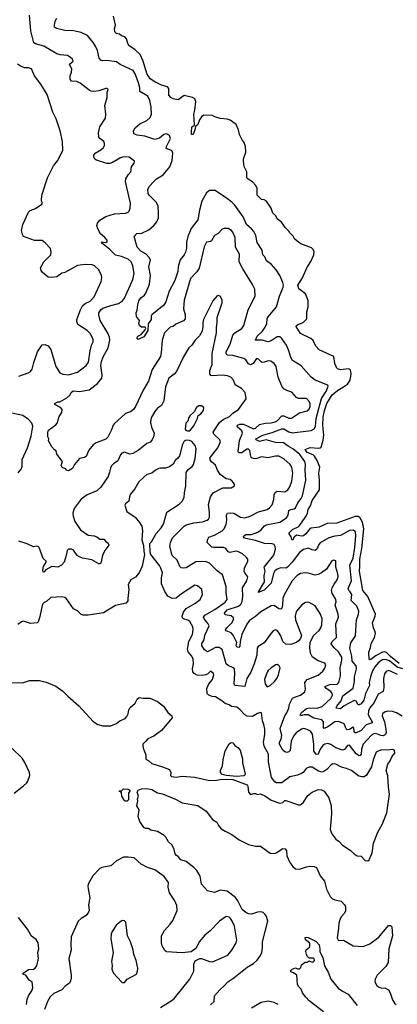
# Model space of a CAD drawing. Extents: x 2086813 to 2278017, y 548126 to 753336.
# Tile 457 of 461: x 2222785 to 2226645, y 726127 to 736190. Entities that reach past the tile are written whole.
import ezdxf

# ---------------------------------------------------------------- set-up
doc = ezdxf.new("R2010")
doc.units = 0

msp = doc.modelspace()

# ---------------------------------------------------------------- linework, layer by layer
at = {"layer": '0CON10XD'}
for points in [[(2223835, 733317), (2223855, 733345), (2223942, 733535), (2223954, 733595), (2223942, 733675), (2223923, 733715), (2223895, 733742), (2223825, 733771), (2223765, 733784), (2223703, 733845), (2223626, 733905), (2223622, 733918), (2223666, 733914), (2223678, 733922), (2223678, 733935), (2223655, 733964), (2223611, 734001), (2223583, 734053), (2223574, 734085), (2223580, 734110), (2223605, 734142), (2223665, 734178), (2223755, 734204), (2223865, 734213), (2223895, 734222), (2223905, 734234), (2223914, 734265), (2223917, 734315), (2223879, 734475), (2223867, 734535), (2223871, 734565), (2223894, 734605), (2223920, 734635), (2223928, 734685), (2223956, 734725), (2223959, 734745), (2223905, 734786), (2223845, 734788), (2223815, 734779), (2223735, 734729), (2223705, 734720), (2223675, 734719), (2223569, 734755), (2223554, 734765), (2223544, 734785), (2223544, 734805), (2223556, 734825), (2223615, 734859), (2223642, 734885), (2223651, 734905), (2223652, 734925), (2223644, 734945), (2223604, 734974), (2223595, 734990), (2223590, 735035), (2223604, 735096), (2223661, 735185), (2223664, 735224), (2223656, 735314), (2223679, 735395), (2223680, 735445), (2223688, 735475), (2223680, 735485), (2223665, 735488), (2223595, 735463), (2223544, 735456), (2223515, 735460), (2223495, 735468), (2223402, 735542), (2223368, 735558), (2223315, 735563), (2223302, 735582), (2223300, 735615), (2223315, 735655), (2223317, 735685), (2223294, 735735), (2223330, 735765), (2223326, 735785), (2223306, 735805), (2223275, 735824), (2223200, 735830), (2223165, 735841), (2223031, 735921), (2222945, 735944), (2222931, 735955), (2222900, 736075), (2222884, 736235)], [(2226665, 729611), (2226575, 729681), (2226535, 729722), (2226515, 729729), (2226494, 729726), (2226428, 729692), (2226375, 729651), (2226365, 729648), (2226356, 729655), (2226355, 729725), (2226372, 729775), (2226378, 729815), (2226412, 729875), (2226422, 729915), (2226419, 729935), (2226400, 729975), (2226391, 730025), (2226420, 730095), (2226422, 730115), (2226345, 730295), (2226292, 730355), (2226257, 730555), (2226263, 730605), (2226260, 730675), (2226282, 730785), (2226304, 730985), (2226290, 731055), (2226263, 731103), (2226245, 731112), (2226215, 731112), (2226025, 731045), (2225929, 731041), (2225846, 731004), (2225765, 730993), (2225747, 730983), (2225709, 730935), (2225685, 730915), (2225665, 730911), (2225615, 730922), (2225589, 730901), (2225575, 730872), (2225568, 730878), (2225561, 730905), (2225538, 730935), (2225539, 730945), (2225575, 730981), (2225639, 731011), (2225713, 731115), (2225727, 731145), (2225733, 731185), (2225759, 731221), (2225775, 731275), (2225849, 731385), (2225851, 731485), (2225843, 731555), (2225853, 731615), (2225826, 731685), (2225799, 731729), (2225783, 731743), (2225725, 731765), (2225703, 731797), (2225755, 731819), (2225839, 731811), (2225855, 731813), (2225865, 731821), (2225887, 731893), (2225894, 731945), (2225883, 732045), (2225887, 732127), (2225900, 732195), (2225925, 732266), (2225978, 732355), (2226035, 732401), (2226095, 732436), (2226136, 732465), (2226164, 732505), (2226172, 732572), (2226165, 732612), (2226145, 732621), (2226065, 732611), (2226035, 732620), (2226025, 732630), (2226006, 732675), (2225996, 732746), (2225845, 732817), (2225813, 732853), (2225785, 732910), (2225762, 732932), (2225655, 732984), (2225611, 733055), (2225614, 733065), (2225627, 733075), (2225684, 733096), (2225719, 733131), (2225719, 733205), (2225732, 733255), (2225735, 733320), (2225705, 733388), (2225638, 733438), (2225628, 733475), (2225677, 733553), (2225720, 733655), (2225762, 733718), (2225793, 733785), (2225796, 733816), (2225785, 733840), (2225767, 733857), (2225658, 733898), (2225620, 733925), (2225595, 733950), (2225579, 733979), (2225542, 734015), (2225540, 734025), (2225498, 734065), (2225465, 734118), (2225418, 734155), (2225402, 734185), (2225374, 734214), (2225354, 734264), (2225308, 734335), (2225285, 734348), (2225255, 734353), (2225212, 734395), (2225212, 734465), (2225197, 734495), (2225165, 734533), (2225119, 734559), (2225108, 734575), (2225106, 734636), (2225081, 734691), (2225072, 734745), (2225073, 734767), (2225098, 734835), (2225092, 734895), (2225080, 734935), (2225063, 734955), (2225033, 735015), (2225023, 735065), (2224998, 735118), (2224935, 735163), (2224905, 735174), (2224835, 735181), (2224778, 735198), (2224755, 735211), (2224666, 735214), (2224642, 735198), (2224622, 735165), (2224605, 735118), (2224581, 735099), (2224580, 735075), (2224558, 735015), (2224541, 735015), (2224541, 735045), (2224543, 735087), (2224555, 735100), (2224570, 735105), (2224573, 735115), (2224565, 735225), (2224575, 735265), (2224584, 735355), (2224575, 735382), (2224550, 735395), (2224465, 735414), (2224405, 735372), (2224355, 735381), (2224329, 735395), (2224310, 735420), (2224308, 735485), (2224295, 735504), (2224235, 735522), (2224165, 735554), (2224117, 735585), (2224085, 735639), (2224048, 735765), (2224015, 735835), (2223961, 735885), (2223903, 735923), (2223889, 735945), (2223876, 735995), (2223858, 736015), (2223825, 736026), (2223805, 736042), (2223775, 736049), (2223759, 736065), (2223753, 736095), (2223764, 736135), (2223743, 736227)], [(2224159, 734091), (2224186, 734125), (2224203, 734165), (2224205, 734215), (2224199, 734285), (2224182, 734322), (2224109, 734395), (2224099, 734415), (2224096, 734455), (2224110, 734485), (2224155, 734536), (2224185, 734565), (2224251, 734605), (2224319, 734685), (2224345, 734750), (2224351, 734825), (2224345, 734845), (2224335, 734852), (2224283, 734873), (2224287, 734895), (2224326, 734976), (2224316, 735006), (2224285, 735023), (2224260, 735015), (2224215, 734978), (2224165, 734967), (2224065, 734998), (2223985, 735008), (2223953, 735025), (2223948, 735055), (2223964, 735085), (2224012, 735125), (2224085, 735160), (2224120, 735190), (2224133, 735225), (2224130, 735295), (2224115, 735365), (2224095, 735407), (2224014, 735455), (2224012, 735495), (2224000, 735545), (2223965, 735635), (2223945, 735669), (2223813, 735733), (2223775, 735759), (2223675, 735774), (2223635, 735770), (2223615, 735775), (2223598, 735795), (2223581, 735875), (2223559, 735919), (2223537, 735957), (2223478, 736028), (2223415, 736060), (2223335, 736076), (2223245, 736080), (2223160, 736100), (2223142, 736115), (2223140, 736135), (2223149, 736175), (2223165, 736204)], [(2223247, 733605), (2223215, 733599), (2223165, 733562), (2223115, 733554), (2223075, 733558), (2223019, 733605), (2223004, 733625), (2222997, 733655), (2223032, 733715), (2223102, 733785), (2223107, 733815), (2223100, 733850), (2223045, 733911), (2223015, 733933), (2222935, 733933), (2222825, 733974), (2222813, 733993), (2222804, 734035), (2222817, 734095), (2222875, 734222), (2222891, 734239), (2222945, 734259), (2223012, 734305), (2223018, 734315), (2223008, 734335), (2223008, 734355), (2223014, 734405), (2223068, 734572), (2223129, 734695), (2223171, 734749), (2223226, 734854), (2223221, 734945), (2223199, 735055), (2223157, 735175), (2223124, 735245), (2223067, 735425), (2223001, 735531), (2222937, 735617), (2222905, 735687), (2222875, 735698), (2222835, 735697), (2222793, 735715), (2222764, 735735)], [(2226700, 729555), (2226642, 729572), (2226565, 729636), (2226525, 729652), (2226495, 729648), (2226456, 729624), (2226415, 729575), (2226391, 729535), (2226369, 729475), (2226358, 729415), (2226361, 729385), (2226318, 729305), (2226304, 729235), (2226275, 729198), (2226255, 729186), (2226245, 729189), (2226223, 729225), (2226205, 729232), (2226103, 729177), (2226065, 729145), (2226020, 729155), (2226028, 729175), (2226072, 729228), (2226089, 729281), (2226193, 729357), (2226207, 729425), (2226206, 729474), (2226227, 729555), (2226224, 729585), (2226183, 729635), (2226179, 729685), (2226161, 729765), (2226170, 729820), (2226217, 729893), (2226228, 730055), (2226248, 730115), (2226251, 730145), (2226230, 730195), (2226173, 730255), (2226181, 730315), (2226162, 730342), (2226148, 730355), (2226141, 730375), (2226176, 730455), (2226158, 730615), (2226194, 730685), (2226212, 730795), (2226221, 730915), (2226216, 730955), (2226195, 730971), (2226155, 730969), (2226065, 730918), (2226005, 730913), (2225945, 730895), (2225855, 730843), (2225841, 730825), (2225822, 730778), (2225805, 730766), (2225775, 730770), (2225735, 730790), (2225685, 730775), (2225645, 730745), (2225569, 730645), (2225523, 730595), (2225505, 730585), (2225455, 730587), (2225415, 730575), (2225392, 730558), (2225380, 730530), (2225355, 730431), (2225285, 730360), (2225224, 730334), (2225286, 730445), (2225283, 730505), (2225293, 730555), (2225285, 730595), (2225383, 730717), (2225398, 730778), (2225397, 730805), (2225385, 730825), (2225364, 730834), (2225286, 730836), (2225195, 730867), (2225095, 730888), (2225079, 730895), (2225073, 730905), (2225077, 730915), (2225095, 730930), (2225155, 730930), (2225219, 730951), (2225252, 730975), (2225285, 731014), (2225305, 731027), (2225444, 731056), (2225511, 731099), (2225529, 731125), (2225537, 731175), (2225555, 731184), (2225590, 731190), (2225605, 731201), (2225629, 731251), (2225663, 731295), (2225677, 731325), (2225710, 731485), (2225702, 731585), (2225707, 731645), (2225700, 731675), (2225647, 731745), (2225578, 731805), (2225530, 731830), (2225482, 731865), (2225398, 731868), (2225305, 731897), (2225235, 731878), (2225201, 731895), (2225200, 731905), (2225270, 731945), (2225365, 731970), (2225465, 732009), (2225485, 732008), (2225535, 731976), (2225571, 731969), (2225765, 731990), (2225795, 732007), (2225807, 732033), (2225817, 732115), (2225870, 732320), (2225920, 732395), (2225938, 732445), (2225936, 732455), (2225805, 732506), (2225765, 732535), (2225661, 732651), (2225575, 732708), (2225555, 732737), (2225537, 732805), (2225512, 732865), (2225465, 732932), (2225447, 732947), (2225415, 732950), (2225355, 732909), (2225325, 732898), (2225265, 732916), (2225194, 732914), (2225211, 732955), (2225266, 733005), (2225293, 733047), (2225311, 733085), (2225316, 733135), (2225325, 733154), (2225409, 733255), (2225439, 733365), (2225477, 733455), (2225481, 733475), (2225476, 733505), (2225444, 733575), (2225405, 733635), (2225359, 733689), (2225308, 733725), (2225289, 733765), (2225270, 733785), (2225264, 733835), (2225213, 733913), (2225198, 733985), (2225177, 734025), (2225155, 734052), (2225104, 734095), (2225068, 734175), (2224983, 734295), (2224955, 734324), (2224908, 734358), (2224784, 734444), (2224725, 734444), (2224695, 734419), (2224648, 734335), (2224623, 734243), (2224607, 734145), (2224539, 734055), (2224505, 733975), (2224490, 733915), (2224490, 733855), (2224479, 733815), (2224465, 733786), (2224425, 733735), (2224406, 733665), (2224401, 733615), (2224370, 733525), (2224314, 733415), (2224280, 733305), (2224258, 733272), (2224137, 733175), (2224129, 733161), (2224129, 733125), (2224116, 733104), (2224099, 733081), (2224095, 733014), (2224055, 732949), (2223995, 732921), (2223984, 732934), (2223991, 732955), (2224026, 732974), (2224069, 733021), (2224074, 733035), (2224067, 733047), (2224029, 733049), (2224008, 733065), (2224002, 733085), (2224009, 733115), (2223980, 733155), (2223974, 733195), (2223985, 733220), (2223991, 733275), (2224004, 733316), (2224023, 733347), (2224062, 733375), (2224076, 733395), (2224112, 733488), (2224122, 733575), (2224106, 733665), (2224122, 733735), (2224110, 733760), (2224078, 733795), (2224022, 733825), (2223985, 733864), (2223956, 733975), (2223984, 734006), (2224035, 734007), (2224105, 734043), (2224159, 734091)], [(2226646, 729496), (2226575, 729533), (2226555, 729537), (2226532, 729528), (2226515, 729504), (2226505, 729455), (2226507, 729363), (2226499, 729325), (2226448, 729295), (2226409, 729211), (2226364, 729156), (2226349, 729125), (2226347, 729085), (2226388, 729015), (2226388, 729002), (2226325, 728984), (2226275, 728925), (2226225, 728901), (2226215, 728902), (2226203, 728915), (2226201, 728951), (2226195, 728960), (2226155, 728936), (2226132, 728932), (2226122, 728942), (2226101, 728995), (2226045, 729018), (2226005, 729015), (2225935, 728961), (2225897, 728947), (2225889, 728955), (2225890, 729015), (2225872, 729035), (2225792, 729052), (2225735, 729084), (2225694, 729086), (2225655, 729074), (2225651, 729081), (2225665, 729109), (2225715, 729149), (2225745, 729157), (2225825, 729154), (2225875, 729172), (2225965, 729251), (2225982, 729285), (2225978, 729305), (2225965, 729325), (2225916, 729355), (2225904, 729375), (2225955, 729395), (2226031, 729399), (2226048, 729415), (2226065, 729485), (2226060, 729565), (2226079, 729645), (2226078, 729675), (2226045, 729730), (2225995, 729775), (2225969, 729811), (2225979, 729835), (2226022, 729875), (2226017, 730015), (2226043, 730085), (2226040, 730115), (2226010, 730205), (2226019, 730241), (2226018, 730265), (2225980, 730330), (2225972, 730355), (2225978, 730382), (2225998, 730422), (2226031, 730465), (2226040, 730495), (2226038, 730525), (2226016, 730595), (2226015, 730658), (2225995, 730667), (2225975, 730660), (2225920, 730575), (2225871, 730535), (2225835, 730519), (2225805, 730514), (2225735, 730534), (2225706, 730536), (2225655, 730529), (2225620, 730510), (2225571, 730455), (2225487, 730313), (2225475, 730275), (2225472, 730208), (2225465, 730176), (2225455, 730166), (2225435, 730170), (2225385, 730202), (2225355, 730200), (2225251, 730139), (2225195, 730089), (2225135, 730048), (2225105, 730013), (2225055, 729905), (2225038, 729835), (2225034, 729786), (2225025, 729774), (2225005, 729779), (2224998, 729795), (2225004, 729825), (2224968, 729898), (2224945, 729925), (2224896, 729945), (2224889, 729955), (2224902, 729975), (2224955, 730025), (2224971, 730055), (2224969, 730075), (2224945, 730097), (2224885, 730109), (2224880, 730125), (2224905, 730158), (2225023, 730197), (2225044, 730216), (2225058, 730245), (2225065, 730295), (2225062, 730385), (2225106, 730455), (2225116, 730495), (2225085, 730535), (2225080, 730555), (2225084, 730586), (2225117, 730657), (2225118, 730675), (2225104, 730695), (2225062, 730732), (2225015, 730755), (2224995, 730758), (2224935, 730744), (2224915, 730752), (2224892, 730785), (2224867, 730797), (2224765, 730794), (2224749, 730799), (2224702, 730845), (2224709, 730881), (2224719, 730901), (2224775, 730921), (2224853, 730965), (2224876, 730985), (2224895, 731035), (2224902, 731075), (2224898, 731125), (2224910, 731145), (2224935, 731151), (2224975, 731148), (2225041, 731105), (2225085, 731099), (2225141, 731115), (2225225, 731160), (2225315, 731183), (2225340, 731200), (2225365, 731230), (2225383, 731285), (2225385, 731335), (2225395, 731358), (2225415, 731371), (2225495, 731366), (2225525, 731386), (2225545, 731414), (2225565, 731473), (2225576, 731556), (2225567, 731615), (2225548, 731645), (2225485, 731701), (2225435, 731730), (2225398, 731728), (2225322, 731712), (2225255, 731721), (2225197, 731703), (2225175, 731704), (2225155, 731712), (2225146, 731725), (2225137, 731787), (2225125, 731802), (2225105, 731801), (2225055, 731763), (2225025, 731763), (2225019, 731775), (2225031, 731889), (2225062, 731965), (2225055, 731987), (2225011, 732025), (2225007, 732035), (2225011, 732045), (2225035, 732057), (2225074, 732056), (2225175, 732009), (2225195, 732016), (2225237, 732053), (2225295, 732065), (2225355, 732068), (2225395, 732079), (2225415, 732091), (2225465, 732141), (2225485, 732142), (2225535, 732119), (2225562, 732118), (2225645, 732172), (2225725, 732191), (2225745, 732210), (2225753, 732235), (2225755, 732265), (2225748, 732285), (2225715, 732317), (2225635, 732318), (2225615, 732329), (2225565, 732382), (2225515, 732399), (2225485, 732416), (2225465, 732445), (2225427, 732537), (2225406, 732645), (2225385, 732675), (2225351, 732701), (2225325, 732704), (2225285, 732688), (2225265, 732687), (2225252, 732692), (2225225, 732721), (2225205, 732726), (2225171, 732675), (2225145, 732661), (2225125, 732672), (2225095, 732713), (2225075, 732727), (2224965, 732758), (2224908, 732762), (2224896, 732775), (2224896, 732795), (2224938, 732875), (2224965, 732965), (2224985, 732989), (2225057, 733033), (2225077, 733065), (2225121, 733225), (2225191, 733365), (2225188, 733435), (2225164, 733484), (2225066, 733645), (2225029, 733715), (2225031, 733795), (2224992, 733865), (2224988, 733965), (2224965, 734017), (2224950, 734035), (2224915, 734056), (2224875, 734057), (2224855, 734049), (2224812, 734005), (2224776, 733984), (2224745, 733931), (2224735, 733924), (2224695, 733916), (2224669, 733869), (2224618, 733652), (2224596, 733614), (2224530, 733545), (2224465, 733325), (2224459, 733235), (2224478, 733175), (2224477, 733133), (2224458, 733112), (2224382, 733078), (2224355, 733055), (2224324, 733046), (2224265, 732988), (2224240, 732915), (2224232, 732785), (2224224, 732746), (2224138, 732615), (2224100, 732495), (2224047, 732403), (2223970, 732235), (2223948, 732205), (2223917, 732183), (2223865, 732164), (2223749, 732061), (2223739, 732045), (2223725, 731997), (2223685, 731923), (2223665, 731904), (2223565, 731864), (2223536, 731844), (2223491, 731789), (2223463, 731727), (2223446, 731714), (2223396, 731704), (2223346, 731644), (2223325, 731604), (2223285, 731580), (2223265, 731582), (2223255, 731598), (2223225, 731609), (2223215, 731620), (2223210, 731635), (2223222, 731675), (2223165, 731750), (2223158, 731785), (2223140, 731795), (2223112, 731825), (2223080, 731885), (2223082, 731905), (2223073, 731925), (2223074, 731975), (2223080, 731995), (2223155, 732048), (2223167, 732065), (2223190, 732135), (2223217, 732175), (2223219, 732205), (2223204, 732224), (2223150, 732255), (2223142, 732268), (2223175, 732283), (2223195, 732284), (2223267, 732325), (2223302, 732355), (2223312, 732378), (2223330, 732395), (2223395, 732391), (2223495, 732407), (2223580, 732470), (2223623, 732525), (2223627, 732557), (2223615, 732655), (2223620, 732695), (2223637, 732745), (2223690, 732835), (2223705, 732915), (2223702, 732945), (2223687, 732987), (2223609, 733115), (2223593, 733173), (2223593, 733195), (2223613, 733225), (2223635, 733240), (2223715, 733270), (2223795, 733290), (2223835, 733317)], [(2222775, 732546), (2222871, 732579), (2222896, 732595), (2222913, 732617), (2222929, 732685), (2222966, 732795), (2223015, 732867), (2223045, 732869), (2223075, 732856), (2223105, 732820), (2223155, 732647), (2223195, 732582), (2223225, 732568), (2223285, 732559), (2223375, 732588), (2223466, 732655), (2223489, 732691), (2223504, 732805), (2223520, 732865), (2223535, 732897), (2223535, 732925), (2223504, 732984), (2223475, 733014), (2223381, 733075), (2223369, 733105), (2223368, 733125), (2223405, 733225), (2223428, 733265), (2223455, 733288), (2223505, 733314), (2223545, 733356), (2223619, 733515), (2223626, 733554), (2223622, 733575), (2223594, 733635), (2223548, 733675), (2223525, 733684), (2223453, 733687), (2223375, 733678), (2223247, 733605)], [(2226693, 729073), (2226635, 729106), (2226595, 729121), (2226545, 729124), (2226515, 729114), (2226495, 729096), (2226491, 729075), (2226515, 729015), (2226529, 728939), (2226531, 728905), (2226525, 728885), (2226505, 728869), (2226475, 728873), (2226425, 728894), (2226405, 728891), (2226381, 728879), (2226295, 728785), (2226279, 728735), (2226275, 728685), (2226265, 728668), (2226255, 728667), (2226225, 728688), (2226155, 728774), (2226135, 728771), (2226105, 728730), (2226085, 728723), (2226015, 728748), (2225965, 728782), (2225935, 728792), (2225905, 728785), (2225885, 728773), (2225856, 728735), (2225835, 728683), (2225825, 728679), (2225815, 728683), (2225793, 728715), (2225792, 728785), (2225777, 728887), (2225758, 728918), (2225725, 728936), (2225685, 728944), (2225665, 728940), (2225610, 728900), (2225584, 728866), (2225560, 728815), (2225549, 728721), (2225535, 728706), (2225515, 728702), (2225495, 728707), (2225475, 728725), (2225440, 728785), (2225440, 728805), (2225457, 728835), (2225466, 728875), (2225448, 728945), (2225494, 729076), (2225516, 729105), (2225535, 729155), (2225543, 729195), (2225575, 729255), (2225593, 729267), (2225655, 729288), (2225698, 729322), (2225706, 729346), (2225700, 729415), (2225722, 729445), (2225835, 729491), (2225885, 729530), (2225905, 729563), (2225914, 729595), (2225904, 729615), (2225835, 729636), (2225777, 729675), (2225757, 729715), (2225752, 729775), (2225755, 729825), (2225788, 729895), (2225845, 729948), (2225863, 729975), (2225872, 730005), (2225875, 730065), (2225861, 730115), (2225805, 730199), (2225745, 730234), (2225725, 730238), (2225705, 730234), (2225669, 730211), (2225616, 730145), (2225609, 730125), (2225602, 730095), (2225605, 730057), (2225667, 729895), (2225655, 729865), (2225635, 729840), (2225615, 729826), (2225558, 729805), (2225505, 729808), (2225475, 729836), (2225453, 729893), (2225429, 729929), (2225415, 729946), (2225395, 729954), (2225375, 729944), (2225355, 729921), (2225285, 729822), (2225224, 729785), (2225211, 729765), (2225209, 729695), (2225182, 729605), (2225148, 729522), (2225108, 729455), (2225086, 729375), (2224984, 729385), (2224976, 729405), (2224983, 729505), (2224979, 729555), (2224966, 729566), (2224915, 729588), (2224897, 729605), (2224854, 729754), (2224825, 729773), (2224785, 729775), (2224705, 729728), (2224675, 729749), (2224647, 729795), (2224648, 729815), (2224666, 729845), (2224682, 729905), (2224722, 729995), (2224713, 730015), (2224671, 730065), (2224665, 730085), (2224679, 730105), (2224778, 730161), (2224884, 730236), (2224907, 730265), (2224895, 730334), (2224896, 730396), (2224858, 730515), (2224805, 730556), (2224725, 730635), (2224685, 730651), (2224585, 730648), (2224485, 730589), (2224464, 730584), (2224435, 730589), (2224423, 730603), (2224394, 730665), (2224344, 730715), (2224320, 730805), (2224325, 730845), (2224347, 730893), (2224465, 731014), (2224485, 731026), (2224565, 731047), (2224655, 731059), (2224702, 731075), (2224716, 731085), (2224726, 731105), (2224724, 731155), (2224715, 731235), (2224736, 731315), (2224762, 731355), (2224863, 731407), (2224945, 731406), (2224982, 731425), (2224982, 731442), (2224958, 731475), (2224935, 731489), (2224895, 731496), (2224835, 731541), (2224807, 731585), (2224787, 731637), (2224745, 731672), (2224732, 731692), (2224733, 731715), (2224809, 731815), (2224836, 731875), (2224831, 731895), (2224770, 731955), (2224764, 731975), (2224827, 732073), (2224865, 732105), (2224928, 732135), (2224962, 732168), (2225021, 732205), (2225100, 732315), (2225089, 732379), (2225052, 732422), (2224989, 732459), (2224972, 732505), (2224943, 732535), (2224908, 732549), (2224855, 732558), (2224755, 732549), (2224740, 732555), (2224730, 732570), (2224730, 732605), (2224751, 732665), (2224752, 732778), (2224795, 732990), (2224796, 733045), (2224804, 733095), (2224802, 733145), (2224856, 733295), (2224856, 733326), (2224833, 733363), (2224815, 733372), (2224805, 733368), (2224760, 733315), (2224664, 733125), (2224656, 733095), (2224658, 733055), (2224651, 733005), (2224622, 732958), (2224577, 732913), (2224544, 732865), (2224514, 732836), (2224458, 732745), (2224388, 732595), (2224365, 732567), (2224310, 732525), (2224274, 732436), (2224257, 732293), (2224233, 732247), (2224195, 732219), (2224165, 732185), (2224132, 732128), (2224125, 732105), (2224123, 732074), (2224133, 732025), (2224158, 731965), (2224151, 731925), (2224138, 731895), (2224117, 731873), (2224085, 731858), (2223995, 731788), (2223943, 731757), (2223911, 731751), (2223855, 731769), (2223830, 731760), (2223816, 731744), (2223788, 731682), (2223745, 731652), (2223725, 731630), (2223712, 731605), (2223702, 731565), (2223689, 731521), (2223615, 731411), (2223575, 731376), (2223475, 731333), (2223415, 731289), (2223341, 731195), (2223329, 731145), (2223332, 731115), (2223350, 731060), (2223408, 730975), (2223485, 730922), (2223545, 730916), (2223575, 730904), (2223605, 730882), (2223645, 730880), (2223665, 730858), (2223691, 730841), (2223695, 730820), (2223654, 730765), (2223632, 730715), (2223616, 730634), (2223605, 730627), (2223595, 730629), (2223521, 730671), (2223428, 730685), (2223395, 730699), (2223371, 730715), (2223335, 730769), (2223315, 730779), (2223285, 730777), (2223270, 730765), (2223261, 730715), (2223238, 730645), (2223211, 730615), (2223175, 730596), (2223115, 730601), (2223052, 730568), (2223035, 730546), (2223025, 730544), (2223022, 730565), (2223029, 730601), (2223056, 730645), (2223056, 730655), (2223025, 730682), (2222985, 730797), (2222975, 730806), (2222960, 730810), (2222925, 730804), (2222862, 730832), (2222775, 730859)], [(2224497, 731987), (2224525, 731988), (2224565, 732038), (2224604, 732115), (2224610, 732145), (2224638, 732162), (2224663, 732195), (2224667, 732225), (2224645, 732243), (2224615, 732243), (2224592, 732225), (2224569, 732181), (2224525, 732142), (2224514, 732125), (2224503, 732085), (2224482, 732065), (2224478, 732005), (2224482, 731995), (2224497, 731987)], [(2222770, 731560), (2222799, 731595), (2222809, 731625), (2222809, 731695), (2222865, 731814), (2222903, 731935), (2222919, 732035), (2222910, 732065), (2222876, 732105), (2222816, 732146), (2222705, 732169)], [(2222675, 729417), (2222814, 729414), (2222885, 729437), (2222986, 729436), (2223055, 729420), (2223155, 729378), (2223225, 729328), (2223276, 729275), (2223388, 729178), (2223535, 729018), (2223585, 728988), (2223635, 728974), (2223715, 728973), (2223775, 728997), (2223808, 729025), (2223862, 729048), (2223881, 729069), (2223894, 729095), (2223902, 729135), (2223915, 729161), (2223965, 729206), (2223985, 729244), (2224005, 729264), (2224045, 729256), (2224115, 729257), (2224195, 729221), (2224256, 729175), (2224300, 729110), (2224340, 729075), (2224342, 729055), (2224235, 728925), (2224155, 728868), (2224095, 728841), (2224073, 728817), (2224045, 728787), (2224042, 728775), (2224046, 728744), (2224074, 728675), (2224075, 728633), (2224105, 728615), (2224135, 728588), (2224246, 728555), (2224317, 728525), (2224330, 728495), (2224328, 728465), (2224336, 728456), (2224385, 728447), (2224445, 728458), (2224575, 728449), (2224725, 728414), (2224795, 728416), (2224855, 728428), (2224965, 728423), (2225109, 728369), (2225118, 728355), (2225122, 728295), (2225145, 728272), (2225177, 728283), (2225195, 728282), (2225215, 728272), (2225245, 728277), (2225298, 728255), (2225355, 728213), (2225445, 728184), (2225475, 728188), (2225495, 728210), (2225505, 728210), (2225635, 728164), (2225655, 728164), (2225660, 728170), (2225686, 728194), (2225730, 728260), (2225774, 728296), (2225835, 728321), (2225869, 728319), (2225896, 728306), (2225946, 728236), (2225969, 728155), (2225971, 728075), (2225960, 727915), (2225975, 727869), (2226015, 727815), (2226051, 727791), (2226085, 727754), (2226163, 727703), (2226205, 727664), (2226235, 727643), (2226275, 727640), (2226315, 727598), (2226345, 727592), (2226357, 727605), (2226386, 727675), (2226403, 727775), (2226444, 727886), (2226490, 727965), (2226538, 728085), (2226564, 728275), (2226553, 728345), (2226547, 728463), (2226532, 728515), (2226548, 728582), (2226572, 728615), (2226588, 728655), (2226619, 728695), (2226616, 728725), (2226595, 728732), (2226545, 728723), (2226485, 728726), (2226455, 728719), (2226430, 728705), (2226399, 728625), (2226382, 728555), (2226331, 728469), (2226307, 728453), (2226285, 728452), (2226250, 728460), (2226175, 728516), (2226127, 728537), (2226075, 728549), (2226015, 728581), (2225986, 728584), (2225970, 728575), (2225925, 728525), (2225895, 728506), (2225875, 728501), (2225839, 728509), (2225775, 728551), (2225745, 728552), (2225713, 728537), (2225684, 728496), (2225665, 728485), (2225625, 728469), (2225545, 728451), (2225465, 728392), (2225411, 728391), (2225392, 728402), (2225358, 728445), (2225328, 728605), (2225327, 728685), (2225284, 728765), (2225278, 728805), (2225289, 728885), (2225289, 728939), (2225282, 728985), (2225266, 729025), (2225256, 729106), (2225245, 729110), (2225215, 729100), (2225165, 729069), (2225111, 729071), (2225085, 729084), (2225035, 729141), (2225005, 729164), (2224950, 729170), (2224926, 729186), (2224885, 729200), (2224850, 729230), (2224788, 729268), (2224752, 729272), (2224718, 729288), (2224701, 729305), (2224698, 729355), (2224717, 729403), (2224756, 729445), (2224768, 729495), (2224765, 729507), (2224735, 729532), (2224707, 729503), (2224686, 729494), (2224655, 729488), (2224599, 729491), (2224569, 729509), (2224554, 729525), (2224552, 729555), (2224561, 729605), (2224557, 729655), (2224545, 729685), (2224508, 729728), (2224500, 729755), (2224514, 729835), (2224550, 729905), (2224559, 729955), (2224555, 729985), (2224525, 730038), (2224505, 730052), (2224458, 730068), (2224448, 730078), (2224445, 730095), (2224458, 730135), (2224485, 730171), (2224575, 730223), (2224631, 730265), (2224652, 730315), (2224648, 730365), (2224603, 730405), (2224575, 730412), (2224438, 730322), (2224385, 730279), (2224345, 730273), (2224298, 730298), (2224269, 730345), (2224235, 730425), (2224233, 730487), (2224243, 730535), (2224229, 730585), (2224215, 730611), (2224126, 730725), (2224119, 730749), (2224114, 730835), (2224132, 730855), (2224181, 730939), (2224232, 730998), (2224254, 731035), (2224290, 731155), (2224415, 731239), (2224445, 731270), (2224467, 731305), (2224469, 731355), (2224482, 731425), (2224487, 731563), (2224507, 731593), (2224547, 731623), (2224560, 731645), (2224577, 731705), (2224589, 731805), (2224579, 731839), (2224545, 731879), (2224519, 731889), (2224485, 731892), (2224467, 731883), (2224447, 731843), (2224424, 731755)], [(2224424, 731755), (2224418, 731731), (2224402, 731708), (2224374, 731685), (2224353, 731647), (2224315, 731620), (2224275, 731606), (2224225, 731608), (2224208, 731602), (2224174, 731586), (2224137, 731555), (2224085, 731542), (2224055, 731516), (2224004, 731466), (2223962, 731395), (2223915, 731337), (2223906, 731314), (2223900, 731270), (2223868, 731242), (2223861, 731229), (2223880, 731165), (2223966, 731106), (2224010, 731050), (2224032, 731012), (2224041, 730965), (2224032, 730875), (2224052, 730815), (2224053, 730755), (2224061, 730725), (2224036, 730605), (2224006, 730535), (2223968, 730492), (2223920, 730465), (2223895, 730418), (2223900, 730365), (2223892, 730275), (2223889, 730251), (2223873, 730227), (2223765, 730202), (2223643, 730127), (2223485, 730104), (2223434, 730104), (2223412, 730112), (2223375, 730148), (2223335, 730169), (2223265, 730270), (2223245, 730284), (2223215, 730291), (2223105, 730284), (2223063, 730247), (2223035, 730234), (2223019, 730215), (2222988, 730075), (2222975, 730037), (2222965, 730026), (2222895, 730020), (2222825, 730043), (2222805, 730036), (2222765, 730008)], [(2225315, 729373), (2225345, 729386), (2225389, 729425), (2225412, 729455), (2225432, 729495), (2225446, 729565), (2225436, 729585), (2225415, 729599), (2225402, 729598), (2225355, 729566), (2225325, 729540), (2225315, 729523), (2225287, 729445), (2225295, 729402), (2225315, 729373)], [(2225005, 728456), (2224895, 728465), (2224856, 728475), (2224836, 728495), (2224836, 728515), (2224859, 728565), (2224864, 728625), (2224884, 728716), (2224925, 728788), (2224945, 728803), (2224965, 728800), (2224985, 728772), (2225015, 728752), (2225037, 728725), (2225063, 728635), (2225064, 728595), (2225088, 728478), (2225084, 728466), (2225075, 728462), (2225005, 728456)], [(2222730, 728285), (2222825, 728359), (2222859, 728391), (2222869, 728409), (2222888, 728465), (2222886, 728495), (2222839, 728599), (2222811, 728641), (2222705, 728744)], [(2223885, 728202), (2223863, 728203), (2223852, 728212), (2223830, 728255), (2223827, 728287), (2223818, 728298), (2223802, 728302), (2223805, 728310), (2223825, 728310), (2223845, 728328), (2223895, 728326), (2223910, 728315), (2223912, 728305), (2223898, 728285), (2223898, 728215), (2223885, 728202)], [(2224735, 726122), (2224773, 726155), (2224777, 726215), (2224829, 726275), (2224875, 726315), (2224912, 726358), (2224975, 726396), (2225109, 726505), (2225175, 726545), (2225211, 726579), (2225245, 726625), (2225260, 726655), (2225267, 726705), (2225267, 726765), (2225320, 726975), (2225307, 727025), (2225295, 727046), (2225275, 727066), (2225245, 727073), (2225215, 727069), (2225155, 727048), (2225125, 727052), (2225095, 727065), (2225060, 727095), (2225015, 727185), (2224990, 727220), (2224905, 727283), (2224835, 727293), (2224775, 727271), (2224706, 727286), (2224643, 727353), (2224628, 727435), (2224594, 727495), (2224565, 727526), (2224487, 727587), (2224432, 727605), (2224405, 727638), (2224387, 727647), (2224373, 727665), (2224365, 727710), (2224342, 727752), (2224305, 727788), (2224280, 727835), (2224261, 727851), (2224195, 727892), (2224125, 727908), (2224102, 727922), (2224075, 727923), (2224054, 727934), (2224014, 727994), (2223996, 728046), (2224006, 728116), (2223983, 728155), (2223993, 728205), (2223988, 728225), (2223998, 728255), (2223986, 728295), (2223995, 728314), (2224031, 728329), (2224085, 728332), (2224135, 728323), (2224195, 728289), (2224245, 728278), (2224385, 728219), (2224445, 728187), (2224605, 728160), (2224690, 728100), (2224755, 728016), (2224800, 727989), (2224817, 727955), (2224845, 727921), (2224884, 727895), (2224955, 727861), (2225029, 727809), (2225125, 727761), (2225194, 727744), (2225245, 727742), (2225345, 727672), (2225385, 727669), (2225405, 727674), (2225475, 727718), (2225500, 727715), (2225511, 727695), (2225516, 727645), (2225547, 727575), (2225576, 727535), (2225605, 727513), (2225645, 727509), (2225717, 727533), (2225752, 727538), (2225795, 727536), (2225819, 727525), (2225855, 727440), (2225902, 727385), (2225920, 727305), (2225958, 727228), (2225983, 727205), (2226005, 727194), (2226070, 727180), (2226105, 727144), (2226114, 727125), (2226115, 727078), (2226102, 727055), (2226073, 727025), (2226061, 726999), (2226048, 726955), (2226045, 726905), (2226029, 726805), (2226045, 726780), (2226095, 726781), (2226195, 726726), (2226295, 726716), (2226365, 726746), (2226455, 726814), (2226555, 726933), (2226575, 726931), (2226590, 726920), (2226594, 726825), (2226558, 726695), (2226552, 726555), (2226528, 726512), (2226440, 726425), (2226420, 726385), (2226416, 726355), (2226435, 726318), (2226454, 726304), (2226485, 726293), (2226516, 726296), (2226554, 726274), (2226571, 726245), (2226594, 726174), (2226615, 726140), (2226634, 726124)], [(2224224, 726095), (2224345, 726170), (2224369, 726191), (2224524, 726385), (2224538, 726412), (2224564, 726465), (2224564, 726536), (2224580, 726570), (2224625, 726594), (2224645, 726596), (2224725, 726564), (2224755, 726562), (2224911, 726629), (2224955, 726681), (2224999, 726755), (2225004, 726784), (2224979, 726925), (2224955, 726982), (2224939, 727005), (2224925, 727018), (2224895, 727023), (2224827, 726975), (2224730, 726875), (2224676, 726834), (2224619, 726765), (2224590, 726700), (2224538, 726662), (2224445, 726652), (2224285, 726662), (2224267, 726677), (2224242, 726725), (2224233, 726755), (2224234, 726825), (2224265, 726881), (2224324, 726945), (2224352, 726985), (2224394, 727085), (2224392, 727135), (2224372, 727185), (2224317, 727265), (2224304, 727325), (2224305, 727372), (2224262, 727432), (2224165, 727502), (2224090, 727525), (2224025, 727560), (2223955, 727624), (2223895, 727632), (2223845, 727630), (2223775, 727594), (2223715, 727542), (2223625, 727525), (2223604, 727515), (2223531, 727439), (2223484, 727355), (2223481, 727335), (2223486, 727306), (2223502, 727215), (2223488, 727142), (2223494, 727086), (2223490, 727070), (2223465, 727033), (2223413, 727005), (2223382, 726975), (2223311, 726815), (2223307, 726735), (2223311, 726685), (2223289, 726595), (2223310, 726425), (2223311, 726389), (2223302, 726355), (2223295, 726343), (2223253, 726317), (2223215, 726276), (2223135, 726236), (2223095, 726203), (2223068, 726155), (2223040, 726075)], [(2222854, 726125), (2222862, 726175), (2222874, 726215), (2222909, 726265), (2222919, 726295), (2222912, 726355), (2222883, 726375), (2222848, 726425), (2222822, 726432), (2222820, 726445), (2222875, 726481), (2222925, 726487), (2222942, 726495), (2222961, 726519), (2222976, 726595), (2222969, 726655), (2222979, 726695), (2222974, 726755), (2222955, 726789), (2222905, 726822), (2222864, 726894), (2222774, 727014)], [(2223855, 726350), (2223885, 726384), (2223978, 726435), (2223990, 726465), (2223992, 726495), (2223976, 726574), (2223953, 726635), (2223946, 726685), (2223917, 726765), (2223887, 726825), (2223870, 726965), (2223855, 726980), (2223835, 726983), (2223822, 726978), (2223772, 726935), (2223727, 726865), (2223720, 726845), (2223716, 726796), (2223741, 726655), (2223722, 726565), (2223730, 726525), (2223726, 726485), (2223744, 726445), (2223825, 726357), (2223835, 726350), (2223855, 726350)], [(2225889, 726049), (2225745, 726161), (2225710, 726200), (2225677, 726245), (2225662, 726282), (2225638, 726305), (2225625, 726330), (2225618, 726425), (2225582, 726448), (2225558, 726458), (2225558, 726472), (2225570, 726485), (2225605, 726500), (2225625, 726490), (2225645, 726490), (2225657, 726503), (2225665, 726530), (2225703, 726557), (2225725, 726558), (2225745, 726570), (2225775, 726558), (2225788, 726562), (2225799, 726575), (2225795, 726592), (2225785, 726598), (2225745, 726600), (2225725, 726620), (2225715, 726640), (2225710, 726665), (2225713, 726685), (2225750, 726715), (2225752, 726745), (2225748, 726755), (2225707, 726785), (2225702, 726808), (2225715, 726814), (2225735, 726811), (2225815, 726770), (2225846, 726735), (2225854, 726695), (2225853, 726663), (2225885, 726605), (2225901, 726521), (2225938, 726455), (2225964, 726384), (2226041, 726291), (2226085, 726260), (2226141, 726231), (2226235, 726116)], [(2225428, 726125), (2225385, 726146), (2225325, 726158), (2225254, 726146), (2225155, 726086)]]:
    msp.add_lwpolyline(points, dxfattribs=at)

doc.saveas('drawing.dxf')
